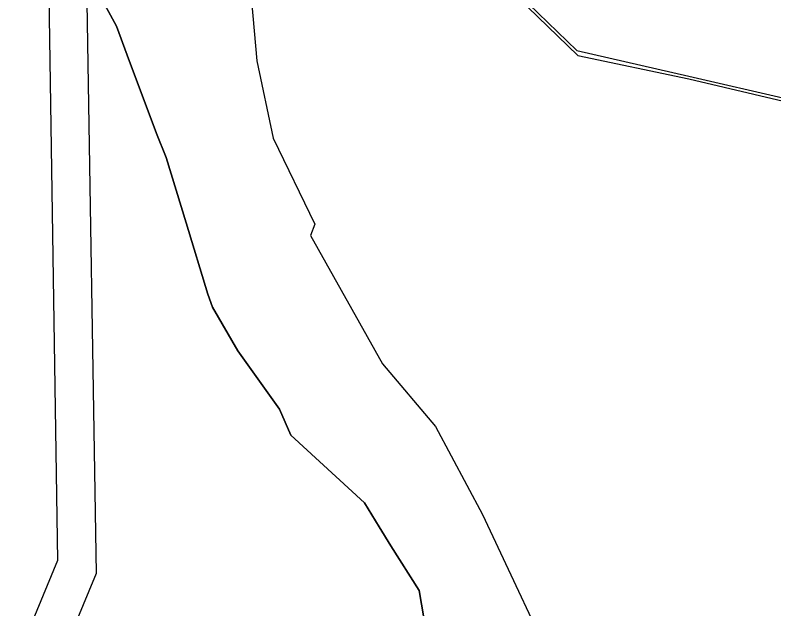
# Model space of a CAD drawing. Extents: x -598233 to -596890, y -1157848 to -1156431.
# Drawn here: x -597410 to -597231.9, y -1156997.4 to -1156858 of the extents above; entities that cross this region are included whole.
import ezdxf

# ---------------------------------------------------------------- set-up
doc = ezdxf.new("R2010")
doc.units = 0
for name, color, linetype in [('Vrstva 1', 7, 'Continuous'), ('Vrstva 13', 7, 'Continuous'), ('Vrstva 19', 7, 'Continuous'), ('Vrstva 53', 7, 'Continuous'), ('Vrstva 54', 7, 'Continuous'), ('Vrstva 60', 7, 'Continuous')]:
    doc.layers.add(name, color=color, linetype=linetype)

msp = doc.modelspace()

# ---------------------------------------------------------------- linework, layer by layer
at = {"layer": 'Vrstva 1'}
msp.add_lwpolyline([(-597345.34, -1156811.1), (-597348.22, -1156816.14), (-597354.82, -1156851.05), (-597353.23, -1156868.75), (-597349.43, -1156886.92), (-597339.68, -1156907.1), (-597340.66, -1156909.74), (-597323.74, -1156939.87), (-597311.35, -1156954.59), (-597300.32, -1156975.28), (-597280.95, -1157016.45), (-597265.74, -1157036.91), (-597259.33, -1157045.74), (-597256.7, -1157056.15), (-597259.09, -1157090.06), (-597268.78, -1157107.66), (-597280.42, -1157141.92), (-597315.49, -1157165.84), (-597323, -1157168.8), (-597336.19, -1157167.94), (-597350.07, -1157168.51)], dxfattribs=at)
at = {"layer": 'Vrstva 13'}
msp.add_lwpolyline([(-597343.01, -1156780.99), (-597342.89, -1156780.99), (-597335.69, -1156781.22), (-597318.55, -1156781.85), (-597312.16, -1156786.84), (-597307.42, -1156790.67), (-597298.96, -1156797.74), (-597290.18, -1156805), (-597286.05, -1156808.16), (-597280.5, -1156812.42), (-597280.46, -1156813.15), (-597281.69, -1156814.18), (-597286.16, -1156817.99), (-597296.2, -1156826.44), (-597303.98, -1156841.45), (-597303.68, -1156842.47), (-597277.95, -1156867.46), (-597251.84, -1156872.99), (-597228.34, -1156878.54), (-597227.3, -1156877.94), (-597211.22, -1156869.15), (-597195.71, -1156860.7), (-597186.55, -1156856.51)], dxfattribs=at)
at = {"layer": 'Vrstva 19'}
msp.add_lwpolyline([(-597289.53, -1156855.37), (-597278.18, -1156866.27), (-597251.86, -1156872.35), (-597228.81, -1156877.66)], dxfattribs=at)
at = {"layer": 'Vrstva 53'}
for points in [[(-597084.23, -1156430.86), (-597404.4, -1156705.31), (-597400.05, -1156986.07), (-597572.78, -1157403.95), (-597578.28, -1157469.82)], [(-597070.97, -1156430.86), (-597395.54, -1156711.24), (-597391, -1156989.14), (-597564.9, -1157408.4), (-597568.1, -1157470.57)]]:
    msp.add_lwpolyline(points, dxfattribs=at)
at = {"layer": 'Vrstva 54'}
for p, q in [((-597390.35, -1156852.93), (-597386.19, -1156860.61)), ((-597386.19, -1156860.61), (-597383.7, -1156867.36)), ((-597383.7, -1156867.36), (-597376.81, -1156885.8)), ((-597376.81, -1156885.8), (-597374.55, -1156891.4)), ((-597374.55, -1156891.4), (-597369.87, -1156906.78)), ((-597369.87, -1156906.78), (-597364.77, -1156923.55)), ((-597364.77, -1156923.55), (-597363.7, -1156926.57)), ((-597363.7, -1156926.57), (-597357.71, -1156936.82)), ((-597357.71, -1156936.82), (-597347.92, -1156950.58)), ((-597347.92, -1156950.58), (-597345.28, -1156956.63)), ((-597345.28, -1156956.63), (-597328.01, -1156972.52)), ((-597328.01, -1156972.52), (-597324.52, -1156978.21)), ((-597324.52, -1156978.21), (-597321.82, -1156982.66)), ((-597321.82, -1156982.66), (-597315.16, -1156993.14)), ((-597315.16, -1156993.14), (-597312.61, -1157008.25))]:
    msp.add_line(p, q, dxfattribs=at)
at = {"layer": 'Vrstva 60'}
for points in [[(-597390.35, -1156852.93), (-597386.19, -1156860.61), (-597383.7, -1156867.36), (-597376.81, -1156885.8), (-597374.55, -1156891.4), (-597369.87, -1156906.78), (-597364.77, -1156923.55), (-597363.7, -1156926.57), (-597357.71, -1156936.82), (-597347.92, -1156950.58), (-597345.28, -1156956.63), (-597328.01, -1156972.52), (-597324.52, -1156978.21), (-597321.82, -1156982.66), (-597315.16, -1156993.14), (-597312.61, -1157008.25)], [(-597312.61, -1157008.25), (-597315.16, -1156993.14), (-597321.82, -1156982.66), (-597324.52, -1156978.21), (-597328.01, -1156972.52), (-597345.28, -1156956.63), (-597347.92, -1156950.58), (-597357.71, -1156936.82), (-597363.7, -1156926.57), (-597364.77, -1156923.55), (-597369.87, -1156906.78), (-597374.55, -1156891.4), (-597376.81, -1156885.8), (-597383.7, -1156867.36), (-597386.19, -1156860.61), (-597390.35, -1156852.93)]]:
    msp.add_lwpolyline(points, dxfattribs=at)

doc.saveas('drawing.dxf')
